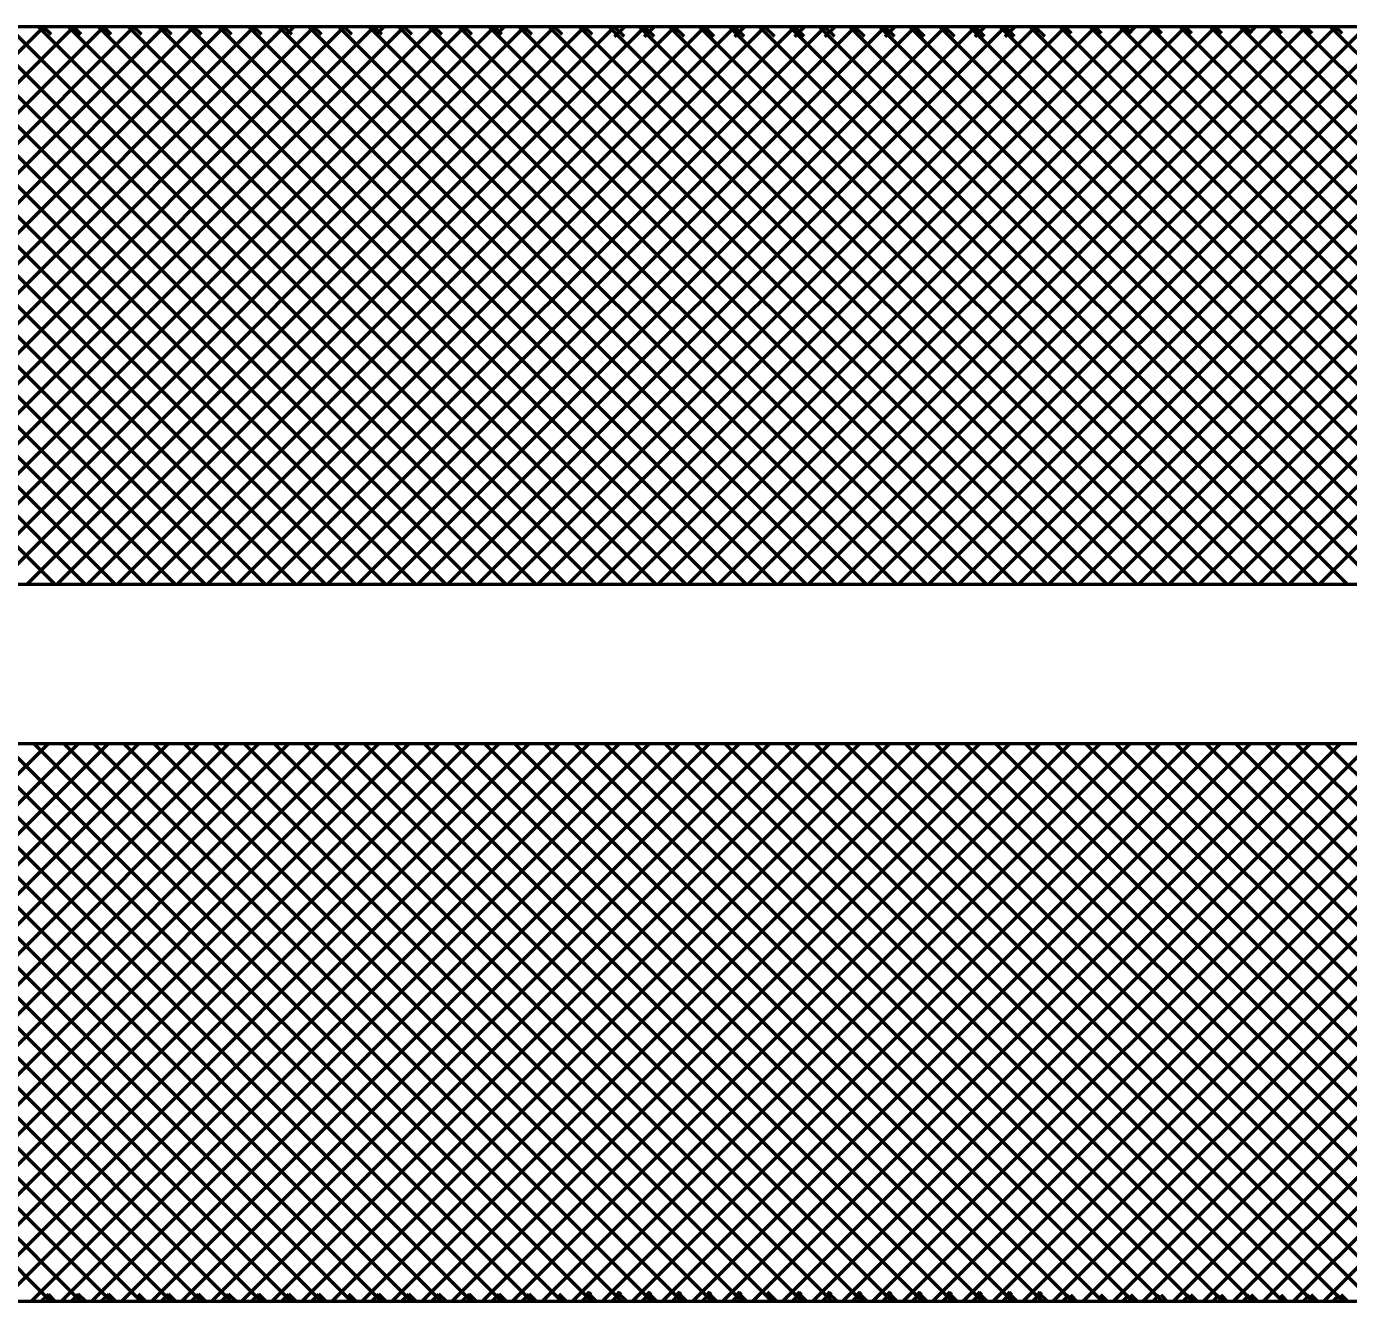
# Model space of a CAD drawing. Extents: x -32 to 824, y -6 to 538.
# Drawn here: x 203.45 to 210.92, y 456.12 to 463.32 of the extents above; entities that cross this region are included whole.
import ezdxf

# ---------------------------------------------------------------- set-up
doc = ezdxf.new("R2010")
doc.units = 0
doc.header["$LTSCALE"] = 1.1
doc.layers.add('1', color=7, linetype='Continuous', lineweight=53)

msp = doc.modelspace()

# ---------------------------------------------------------------- linework, layer by layer
at = {"layer": '1'}
for p, q in [((200.404, 460.171), (203.554, 463.321)), ((203.615, 460.171), (200.465, 463.321)), ((200.573, 460.171), (203.723, 463.321)), ((203.785, 460.171), (200.635, 463.321)), ((200.743, 460.171), (203.893, 463.321)), ((203.955, 460.171), (200.805, 463.321)), ((200.913, 460.171), (204.063, 463.321)), ((204.124, 460.171), (200.974, 463.321)), ((201.083, 460.171), (204.233, 463.321)), ((204.294, 460.171), (201.144, 463.321)), ((201.252, 460.171), (204.402, 463.321)), ((204.464, 460.171), (201.314, 463.321)), ((201.422, 460.171), (204.572, 463.321)), ((204.634, 460.171), (201.484, 463.321)), ((201.592, 460.171), (204.742, 463.321)), ((204.803, 460.171), (201.653, 463.321)), ((201.761, 460.171), (204.911, 463.321)), ((204.973, 460.171), (201.823, 463.321)), ((201.931, 460.171), (205.081, 463.321)), ((205.143, 460.171), (201.993, 463.321)), ((202.101, 460.171), (205.251, 463.321)), ((205.312, 460.171), (202.162, 463.321)), ((202.27, 460.171), (205.42, 463.321)), ((205.482, 460.171), (202.332, 463.321)), ((202.44, 460.171), (205.59, 463.321)), ((205.652, 460.171), (202.502, 463.321)), ((202.61, 460.171), (205.76, 463.321)), ((205.822, 460.171), (202.672, 463.321)), ((202.78, 460.171), (205.93, 463.321)), ((205.991, 460.171), (202.841, 463.321)), ((202.949, 460.171), (206.099, 463.321)), ((206.161, 460.171), (203.011, 463.321)), ((203.119, 460.171), (206.269, 463.321)), ((206.331, 460.171), (203.181, 463.321)), ((203.289, 460.171), (206.439, 463.321)), ((206.5, 460.171), (203.35, 463.321)), ((203.458, 460.171), (206.608, 463.321)), ((206.67, 460.171), (203.52, 463.321)), ((203.594, 463.275), (203.547, 463.321)), ((203.628, 460.171), (206.778, 463.321)), ((206.84, 460.171), (203.69, 463.321)), ((203.764, 463.275), (203.717, 463.321)), ((203.798, 460.171), (206.948, 463.321)), ((207.009, 460.171), (203.859, 463.321)), ((203.933, 463.275), (203.887, 463.321)), ((203.968, 460.171), (207.118, 463.321)), ((207.179, 460.171), (204.029, 463.321)), ((204.103, 463.275), (204.056, 463.321)), ((204.137, 460.171), (207.287, 463.321)), ((207.349, 460.171), (204.199, 463.321)), ((204.273, 463.275), (204.226, 463.321)), ((204.307, 460.171), (207.457, 463.321)), ((207.519, 460.171), (204.369, 463.321)), ((204.442, 463.275), (204.396, 463.321)), ((204.477, 460.171), (207.627, 463.321)), ((207.688, 460.171), (204.538, 463.321)), ((204.612, 463.275), (204.565, 463.321)), ((204.646, 460.171), (207.796, 463.321)), ((207.858, 460.171), (204.708, 463.321)), ((204.782, 463.275), (204.735, 463.321)), ((204.816, 460.171), (207.966, 463.321)), ((208.028, 460.171), (204.878, 463.321)), ((204.952, 463.275), (204.905, 463.321)), ((204.919, 463.275), (204.966, 463.321)), ((204.986, 460.171), (208.136, 463.321)), ((208.197, 460.171), (205.047, 463.321)), ((205.121, 463.275), (205.074, 463.321)), ((205.155, 460.171), (208.305, 463.321)), ((208.367, 460.171), (205.217, 463.321)), ((205.291, 463.275), (205.244, 463.321)), ((205.325, 460.171), (208.475, 463.321)), ((208.537, 460.171), (205.387, 463.321)), ((205.461, 463.275), (205.414, 463.321)), ((205.428, 463.275), (205.475, 463.321)), ((205.495, 460.171), (208.645, 463.321)), ((208.707, 460.171), (205.556, 463.321)), ((205.63, 463.275), (205.584, 463.321)), ((205.665, 460.171), (208.815, 463.321)), ((208.876, 460.171), (205.726, 463.321)), ((205.8, 463.275), (205.753, 463.321)), ((205.834, 460.171), (208.984, 463.321)), ((209.046, 460.171), (205.896, 463.321)), ((205.97, 463.275), (205.923, 463.321)), ((206.004, 460.171), (209.154, 463.321)), ((209.216, 460.171), (206.066, 463.321)), ((206.139, 463.275), (206.093, 463.321)), ((206.107, 463.275), (206.154, 463.321)), ((206.174, 460.171), (209.324, 463.321)), ((209.385, 460.171), (206.235, 463.321)), ((206.309, 463.275), (206.262, 463.321)), ((206.343, 460.171), (209.493, 463.321)), ((209.555, 460.171), (206.405, 463.321)), ((206.479, 463.275), (206.432, 463.321)), ((206.513, 460.171), (209.663, 463.321)), ((209.725, 460.171), (206.575, 463.321)), ((206.649, 463.275), (206.602, 463.321)), ((206.683, 460.171), (209.833, 463.321)), ((209.894, 460.171), (206.744, 463.321)), ((206.829, 463.264), (206.771, 463.321)), ((206.775, 463.264), (206.833, 463.321)), ((206.852, 460.171), (210.002, 463.321)), ((210.064, 460.171), (206.914, 463.321)), ((206.999, 463.264), (206.941, 463.321)), ((206.945, 463.264), (207.002, 463.321)), ((207.022, 460.171), (210.172, 463.321)), ((210.234, 460.171), (207.084, 463.321)), ((207.169, 463.264), (207.111, 463.321)), ((207.192, 460.171), (210.342, 463.321)), ((210.404, 460.171), (207.254, 463.321)), ((207.338, 463.264), (207.281, 463.321)), ((207.362, 460.171), (210.512, 463.321)), ((210.573, 460.171), (207.423, 463.321)), ((207.508, 463.264), (207.45, 463.321)), ((207.454, 463.264), (207.512, 463.321)), ((207.531, 460.171), (210.681, 463.321)), ((210.743, 460.171), (207.593, 463.321)), ((207.678, 463.264), (207.62, 463.321)), ((207.701, 460.171), (210.851, 463.321)), ((210.913, 460.171), (207.763, 463.321)), ((207.847, 463.264), (207.79, 463.321)), ((207.793, 463.264), (207.851, 463.321)), ((207.871, 460.171), (211.021, 463.321)), ((211.082, 460.171), (207.932, 463.321)), ((208.017, 463.264), (207.959, 463.321)), ((207.963, 463.264), (208.021, 463.321)), ((208.04, 460.171), (211.19, 463.321)), ((211.252, 460.171), (208.102, 463.321)), ((208.187, 463.264), (208.129, 463.321)), ((208.21, 460.171), (211.36, 463.321)), ((211.422, 460.171), (208.272, 463.321)), ((208.356, 463.264), (208.299, 463.321)), ((208.303, 463.264), (208.36, 463.321)), ((208.38, 460.171), (211.53, 463.321)), ((211.591, 460.171), (208.442, 463.321)), ((208.526, 463.264), (208.469, 463.321)), ((208.55, 460.171), (211.7, 463.321)), ((211.761, 460.171), (208.611, 463.321)), ((208.696, 463.264), (208.638, 463.321)), ((208.719, 460.171), (211.869, 463.321)), ((211.931, 460.171), (208.781, 463.321)), ((208.865, 463.264), (208.808, 463.321)), ((208.812, 463.264), (208.869, 463.321)), ((208.889, 460.171), (212.039, 463.321)), ((212.101, 460.171), (208.951, 463.321)), ((209.035, 463.264), (208.978, 463.321)), ((208.981, 463.264), (209.039, 463.321)), ((209.059, 460.171), (212.209, 463.321)), ((212.27, 460.171), (209.12, 463.321)), ((209.205, 463.264), (209.147, 463.321)), ((209.228, 460.171), (212.378, 463.321)), ((212.44, 460.171), (209.29, 463.321)), ((209.357, 463.281), (209.317, 463.321)), ((209.398, 460.171), (212.548, 463.321)), ((212.61, 460.171), (209.46, 463.321)), ((209.526, 463.281), (209.487, 463.321)), ((209.568, 460.171), (212.718, 463.321)), ((212.779, 460.171), (209.629, 463.321)), ((209.696, 463.281), (209.656, 463.321)), ((209.678, 463.281), (209.718, 463.321)), ((209.737, 460.171), (212.887, 463.321)), ((212.949, 460.171), (209.799, 463.321)), ((209.866, 463.281), (209.826, 463.321)), ((209.907, 460.171), (213.057, 463.321)), ((213.119, 460.171), (209.969, 463.321)), ((210.036, 463.281), (209.996, 463.321)), ((210.077, 460.171), (213.227, 463.321)), ((213.288, 460.171), (210.139, 463.321)), ((210.205, 463.281), (210.166, 463.321)), ((210.247, 460.171), (213.397, 463.321)), ((213.458, 460.171), (210.308, 463.321)), ((210.375, 463.281), (210.335, 463.321)), ((210.357, 463.281), (210.397, 463.321)), ((210.416, 460.171), (213.566, 463.321)), ((213.628, 460.171), (210.478, 463.321)), ((210.545, 463.281), (210.505, 463.321)), ((210.586, 460.171), (213.736, 463.321)), ((213.798, 460.171), (210.648, 463.321)), ((210.715, 463.281), (210.675, 463.321)), ((210.756, 460.171), (213.906, 463.321)), ((213.967, 460.171), (210.817, 463.321)), ((210.884, 463.281), (210.844, 463.321)), ((200.427, 456.121), (203.577, 459.271)), ((203.592, 456.121), (200.442, 459.271)), ((200.596, 456.121), (203.746, 459.271)), ((203.762, 456.121), (200.612, 459.271)), ((200.766, 456.121), (203.916, 459.271)), ((203.932, 456.121), (200.782, 459.271)), ((200.936, 456.121), (204.086, 459.271)), ((204.102, 456.121), (200.952, 459.271)), ((201.105, 456.121), (204.255, 459.271)), ((204.271, 456.121), (201.121, 459.271)), ((201.275, 456.121), (204.425, 459.271)), ((204.441, 456.121), (201.291, 459.271)), ((201.445, 456.121), (204.595, 459.271)), ((204.611, 456.121), (201.461, 459.271)), ((201.615, 456.121), (204.764, 459.271)), ((204.78, 456.121), (201.63, 459.271)), ((201.784, 456.121), (204.934, 459.271)), ((204.95, 456.121), (201.8, 459.271)), ((201.954, 456.121), (205.104, 459.271)), ((205.12, 456.121), (201.97, 459.271)), ((202.124, 456.121), (205.274, 459.271)), ((205.289, 456.121), (202.139, 459.271)), ((202.293, 456.121), (205.443, 459.271)), ((205.459, 456.121), (202.309, 459.271)), ((202.463, 456.121), (205.613, 459.271)), ((205.629, 456.121), (202.479, 459.271)), ((202.633, 456.121), (205.783, 459.271)), ((205.799, 456.121), (202.649, 459.271)), ((202.802, 456.121), (205.952, 459.271)), ((205.968, 456.121), (202.818, 459.271)), ((202.972, 456.121), (206.122, 459.271)), ((206.138, 456.121), (202.988, 459.271)), ((203.142, 456.121), (206.292, 459.271)), ((206.308, 456.121), (203.158, 459.271)), ((203.312, 456.121), (206.462, 459.271)), ((206.477, 456.121), (203.327, 459.271)), ((203.481, 456.121), (206.631, 459.271)), ((206.647, 456.121), (203.497, 459.271)), ((203.651, 456.121), (206.801, 459.271)), ((206.817, 456.121), (203.667, 459.271)), ((203.821, 456.121), (206.971, 459.271)), ((206.987, 456.121), (203.837, 459.271)), ((203.99, 456.121), (207.14, 459.271)), ((207.156, 456.121), (204.006, 459.271)), ((204.16, 456.121), (207.31, 459.271)), ((207.326, 456.121), (204.176, 459.271)), ((204.33, 456.121), (207.48, 459.271)), ((207.496, 456.121), (204.346, 459.271)), ((204.5, 456.121), (207.65, 459.271)), ((207.665, 456.121), (204.515, 459.271)), ((204.669, 456.121), (207.819, 459.271)), ((207.835, 456.121), (204.685, 459.271)), ((204.839, 456.121), (207.989, 459.271)), ((208.005, 456.121), (204.855, 459.271)), ((205.009, 456.121), (208.159, 459.271)), ((208.174, 456.121), (205.024, 459.271)), ((205.178, 456.121), (208.328, 459.271)), ((208.344, 456.121), (205.194, 459.271)), ((205.348, 456.121), (208.498, 459.271)), ((208.514, 456.121), (205.364, 459.271)), ((205.518, 456.121), (208.668, 459.271)), ((208.684, 456.121), (205.534, 459.271)), ((205.687, 456.121), (208.837, 459.271)), ((208.853, 456.121), (205.703, 459.271)), ((205.857, 456.121), (209.007, 459.271)), ((209.023, 456.121), (205.873, 459.271)), ((206.027, 456.121), (209.177, 459.271)), ((209.193, 456.121), (206.043, 459.271)), ((206.197, 456.121), (209.347, 459.271)), ((209.362, 456.121), (206.212, 459.271)), ((206.366, 456.121), (209.516, 459.271)), ((209.532, 456.121), (206.382, 459.271)), ((206.536, 456.121), (209.686, 459.271)), ((209.702, 456.121), (206.552, 459.271)), ((206.706, 456.121), (209.856, 459.271)), ((209.871, 456.121), (206.722, 459.271)), ((206.875, 456.121), (210.025, 459.271)), ((210.041, 456.121), (206.891, 459.271)), ((207.045, 456.121), (210.195, 459.271)), ((210.211, 456.121), (207.061, 459.271)), ((207.215, 456.121), (210.365, 459.271)), ((210.381, 456.121), (207.231, 459.271)), ((207.385, 456.121), (210.535, 459.271)), ((210.55, 456.121), (207.4, 459.271)), ((207.554, 456.121), (210.704, 459.271)), ((210.72, 456.121), (207.57, 459.271)), ((207.724, 456.121), (210.874, 459.271)), ((210.89, 456.121), (207.74, 459.271)), ((207.894, 456.121), (211.044, 459.271)), ((211.059, 456.121), (207.909, 459.271)), ((208.063, 456.121), (211.213, 459.271)), ((211.229, 456.121), (208.079, 459.271)), ((208.233, 456.121), (211.383, 459.271)), ((211.399, 456.121), (208.249, 459.271)), ((208.403, 456.121), (211.553, 459.271)), ((211.569, 456.121), (208.419, 459.271)), ((208.572, 456.121), (211.722, 459.271)), ((211.738, 456.121), (208.588, 459.271)), ((208.742, 456.121), (211.892, 459.271)), ((211.908, 456.121), (208.758, 459.271)), ((208.912, 456.121), (212.062, 459.271)), ((212.078, 456.121), (208.928, 459.271)), ((209.082, 456.121), (212.232, 459.271)), ((212.247, 456.121), (209.097, 459.271)), ((209.251, 456.121), (212.401, 459.271)), ((212.417, 456.121), (209.267, 459.271)), ((209.421, 456.121), (212.571, 459.271)), ((212.587, 456.121), (209.437, 459.271)), ((209.591, 456.121), (212.741, 459.271)), ((212.757, 456.121), (209.607, 459.271)), ((209.76, 456.121), (212.91, 459.271)), ((212.926, 456.121), (209.776, 459.271)), ((209.93, 456.121), (213.08, 459.271)), ((213.096, 456.121), (209.946, 459.271)), ((210.1, 456.121), (213.25, 459.271)), ((213.266, 456.121), (210.116, 459.271)), ((210.27, 456.121), (213.419, 459.271)), ((213.435, 456.121), (210.285, 459.271)), ((210.439, 456.121), (213.589, 459.271)), ((213.605, 456.121), (210.455, 459.271)), ((210.609, 456.121), (213.759, 459.271)), ((213.775, 456.121), (210.625, 459.271)), ((210.779, 456.121), (213.929, 459.271)), ((213.944, 456.121), (210.794, 459.271)), ((203.536, 456.121), (203.578, 456.163)), ((203.619, 456.121), (203.578, 456.163)), ((203.706, 456.121), (203.748, 456.163)), ((203.789, 456.121), (203.747, 456.163)), ((203.875, 456.121), (203.917, 456.163)), ((203.959, 456.121), (203.917, 456.163)), ((204.129, 456.121), (204.087, 456.163)), ((204.215, 456.121), (204.257, 456.163)), ((204.298, 456.121), (204.256, 456.163)), ((204.385, 456.121), (204.426, 456.163)), ((204.468, 456.121), (204.426, 456.163)), ((204.554, 456.121), (204.596, 456.163)), ((204.638, 456.121), (204.596, 456.163)), ((204.724, 456.121), (204.766, 456.163)), ((204.807, 456.121), (204.766, 456.163)), ((204.894, 456.121), (204.935, 456.163)), ((204.977, 456.121), (204.935, 456.163)), ((205.063, 456.121), (205.105, 456.163)), ((205.147, 456.121), (205.105, 456.163)), ((205.317, 456.121), (205.275, 456.163)), ((205.403, 456.121), (205.445, 456.163)), ((205.486, 456.121), (205.444, 456.163)), ((205.572, 456.121), (205.614, 456.163)), ((205.656, 456.121), (205.614, 456.163)), ((205.742, 456.121), (205.784, 456.163)), ((205.826, 456.121), (205.784, 456.163)), ((205.912, 456.121), (205.954, 456.163)), ((205.995, 456.121), (205.954, 456.163)), ((206.082, 456.121), (206.123, 456.163)), ((206.165, 456.121), (206.123, 456.163)), ((206.251, 456.121), (206.293, 456.163)), ((206.335, 456.121), (206.293, 456.163)), ((206.504, 456.121), (206.463, 456.163)), ((206.591, 456.121), (206.643, 456.174)), ((206.674, 456.121), (206.621, 456.174)), ((206.76, 456.121), (206.813, 456.174)), ((206.844, 456.121), (206.791, 456.174)), ((206.93, 456.121), (206.983, 456.174)), ((207.014, 456.121), (206.961, 456.174)), ((207.1, 456.121), (207.152, 456.174)), ((207.183, 456.121), (207.131, 456.174)), ((207.27, 456.121), (207.322, 456.174)), ((207.353, 456.121), (207.3, 456.174)), ((207.439, 456.121), (207.492, 456.174)), ((207.523, 456.121), (207.47, 456.174)), ((207.692, 456.121), (207.64, 456.174)), ((207.779, 456.121), (207.831, 456.174)), ((207.862, 456.121), (207.809, 456.174)), ((207.948, 456.121), (208.001, 456.174)), ((208.032, 456.121), (207.979, 456.174)), ((208.118, 456.121), (208.171, 456.174)), ((208.202, 456.121), (208.149, 456.174)), ((208.288, 456.121), (208.34, 456.174)), ((208.371, 456.121), (208.319, 456.174)), ((208.457, 456.121), (208.51, 456.174)), ((208.541, 456.121), (208.488, 456.174)), ((208.627, 456.121), (208.68, 456.174)), ((208.711, 456.121), (208.658, 456.174)), ((208.797, 456.121), (208.849, 456.174)), ((208.88, 456.121), (208.828, 456.174)), ((208.966, 456.121), (209.019, 456.174)), ((209.05, 456.121), (208.997, 456.174)), ((209.136, 456.121), (209.189, 456.174)), ((209.22, 456.121), (209.167, 456.174)), ((209.306, 456.121), (209.343, 456.158)), ((209.389, 456.121), (209.353, 456.158)), ((209.559, 456.121), (209.522, 456.158)), ((209.645, 456.121), (209.682, 456.158)), ((209.729, 456.121), (209.692, 456.158)), ((209.815, 456.121), (209.852, 456.158)), ((209.899, 456.121), (209.862, 456.158)), ((209.985, 456.121), (210.022, 456.158)), ((210.068, 456.121), (210.031, 456.158)), ((210.155, 456.121), (210.191, 456.158)), ((210.238, 456.121), (210.201, 456.158)), ((210.324, 456.121), (210.361, 456.158)), ((210.408, 456.121), (210.371, 456.158)), ((210.577, 456.121), (210.54, 456.158)), ((210.664, 456.121), (210.701, 456.158)), ((210.747, 456.121), (210.71, 456.158)), ((210.833, 456.121), (210.87, 456.158)), ((210.917, 456.121), (210.88, 456.158))]:
    msp.add_line(p, q, dxfattribs=at)
for points in [[(179.83, 458.521), (179.83, 460.921), (191.83, 463.321), (201.43, 463.321), (216.43, 463.321), (216.43, 460.921), (216.43, 458.521), (216.43, 456.121), (201.43, 456.121), (191.83, 456.121), (185.83, 457.321)], [(180.43, 459.271), (180.43, 460.171), (215.83, 460.171), (215.83, 459.271)]]:
    msp.add_lwpolyline(points, close=True, dxfattribs=at)

doc.saveas('drawing.dxf')
